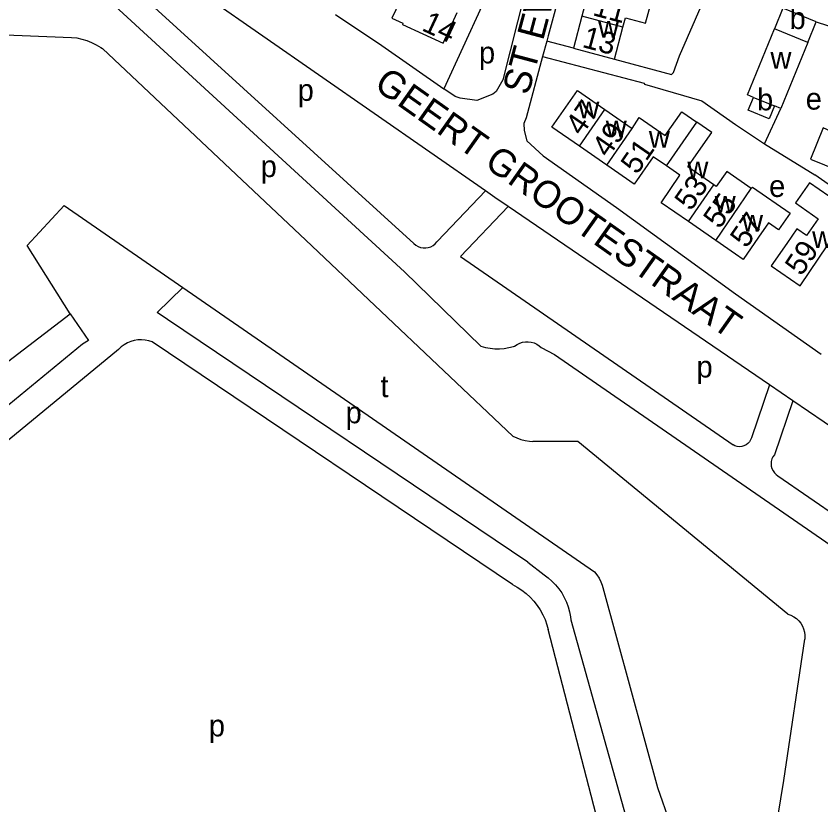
# Model space of a CAD drawing. Extents: x 162804 to 165059, y 381530 to 382901.
# Drawn here: x 163167.6 to 163315.7, y 381804.1 to 381949.2 of the extents above; entities that cross this region are included whole.
import ezdxf

# ---------------------------------------------------------------- set-up
doc = ezdxf.new("R2010")
doc.units = 0
for name, color, linetype in [('BLT_Basislijn', 7, 'Continuous'), ('BLT_Bebouwing', 7, 'Continuous'), ('BLT_Centroide', 7, 'Continuous'), ('BLT_Huisnummer', 7, 'Continuous'), ('BLT_Huisnummer_ tussenligend', 7, 'Continuous'), ('BLT_Onderverdeling_panden', 7, 'Continuous'), ('BLT_Straatnaam', 7, 'Continuous'), ('BLT_Straatnaam_hoofdweg', 7, 'Continuous')]:
    doc.layers.add(name, color=color, linetype=linetype)

msp = doc.modelspace()

# ---------------------------------------------------------------- linework, layer by layer
at = {"layer": 'BLT_Basislijn'}
for p, q in [((163254.03, 381917.05), (163186.37, 381964.07)), ((163183.92, 381959.18), (163240.8, 381907.34)), ((163185.03, 381951.75), (163239.09, 381902.14)), ((163314.89, 381948.14), (163325.72, 381944.55)), ((163150.19, 381946.33), (163177.8, 381945.3)), ((163265.3, 381944.62), (163264.51, 381941.77)), ((163270.17, 381943.33), (163265.3, 381944.62)), ((163305.38, 381925.7), (163308.36, 381932.2)), ((163254.03, 381917.05), (163245.17, 381907.82)), ((163255.74, 381915.86), (163254.03, 381917.05)), ((163258.2, 381914.18), (163255.74, 381915.86)), ((163258.2, 381914.18), (163249.39, 381904.99)), ((163306.27, 381881.35), (163258.2, 381914.18)), ((163249.39, 381904.99), (163299.56, 381870.34)), ((163239.09, 381902.14), (163253.16, 381888.49)), ((163198.27, 381899.26), (163274.04, 381846.92)), ((163149.93, 381873.26), (163177.55, 381894.43)), ((163261.78, 381848.74), (163195.46, 381893.41)), ((163179.83, 381888.87), (163152.22, 381866.15)), ((163258.99, 381844.59), (163192.67, 381889.26)), ((163186.47, 381887.86), (163155.39, 381862.29)), ((163264.26, 381888.23), (163266.71, 381886.95)), ((163266.71, 381886.95), (163320.9, 381849.51)), ((163306.27, 381881.35), (163302.95, 381871.63)), ((163310.55, 381878.42), (163306.27, 381881.35)), ((163310.55, 381878.42), (163307.17, 381868.5)), ((163350, 381851.48), (163310.55, 381878.42)), ((163307.8, 381864.64), (163323.74, 381853.63)), ((163261.78, 381848.74), (163264.77, 381846.4)), ((163275.61, 381844.08), (163285.66, 381807.29)), ((163269.68, 381838.14), (163279.75, 381802.12)), ((163280.18, 381779.7), (163265.55, 381836.33)), ((163308.92, 381808.55), (163312.77, 381834.53))]:
    msp.add_line(p, q, dxfattribs=at)
for points in [[(163306.04, 381978.49), (163300, 381981.77), (163282.73, 381989.23), (163281.17, 381989.18), (163277.69, 381988.52), (163277.08, 381988.02), (163265.56, 381945.57), (163265.3, 381944.62)], [(163263.43, 381966.84), (163262.51, 381966.98), (163260.96, 381966.92), (163260.32, 381966.28), (163246.31, 381935.84)], [(163263.43, 381966.84), (163264.37, 381966.69), (163264.02, 381964.44), (163257.21, 381937.51), (163255.95, 381935.36), (163255.35, 381934.85), (163252.41, 381933.69), (163249.35, 381934.09), (163248.43, 381934.43), (163246.31, 381935.84)], [(163277.73, 381941.31), (163288.22, 381938.46), (163288.61, 381938.85), (163289.73, 381941.91), (163294.15, 381952.01)], [(163226.4, 381949.49), (163234.92, 381943.81), (163246.31, 381935.84)], [(163177.8, 381945.3), (163178.76, 381945.18), (163179.69, 381944.98), (163180.61, 381944.7), (163181.5, 381944.35), (163182.36, 381943.93), (163183.18, 381943.43), (163183.48, 381943.23)], [(163183.48, 381943.23), (163220.93, 381907.99), (163259.06, 381871.93)], [(163264.51, 381941.77), (163261.51, 381930.5), (163261.07, 381929.43), (163261.12, 381928.16), (163261.59, 381926.27), (163264.62, 381923.5), (163278.11, 381914.01), (163300, 381898.12), (163315.8, 381887.02)], [(163264.51, 381941.77), (163283.21, 381936.84), (163283.27, 381936.68), (163293.79, 381933.61), (163300, 381929.25), (163305.38, 381925.7)], [(163305.38, 381925.7), (163314.62, 381919.98)], [(163319.96, 381916.29), (163314.62, 381919.98)], [(163177.55, 381894.43), (163169.65, 381907.02), (163176.46, 381914.34), (163198.27, 381899.26)], [(163240.8, 381907.34), (163241.17, 381907.04), (163241.59, 381906.81), (163242.04, 381906.65), (163242.51, 381906.56), (163242.99, 381906.56), (163243.46, 381906.63), (163243.92, 381906.78), (163244.34, 381907.01), (163244.72, 381907.3), (163245.05, 381907.65), (163245.17, 381907.82)], [(163195.46, 381893.41), (163193.55, 381894.69), (163198.27, 381899.26)], [(163177.55, 381894.43), (163180.9, 381889.52), (163179.83, 381888.87)], [(163192.67, 381889.26), (163192.02, 381889.47), (163191.37, 381889.6), (163190.7, 381889.65), (163190.02, 381889.62), (163189.36, 381889.51), (163188.71, 381889.33), (163188.09, 381889.06), (163187.51, 381888.73), (163186.97, 381888.33), (163186.47, 381887.86)], [(163259.35, 381888.49), (163259.8, 381888.8), (163260.29, 381889.04), (163260.8, 381889.2), (163261.34, 381889.29), (163261.88, 381889.3), (163262.42, 381889.23), (163262.94, 381889.08), (163263.43, 381888.85), (163263.89, 381888.55), (163264.26, 381888.23)], [(163253.16, 381888.49), (163254, 381888.24), (163254.85, 381888.08), (163255.72, 381887.99), (163256.59, 381887.98), (163257.46, 381888.05), (163258.31, 381888.2), (163259.15, 381888.43), (163259.35, 381888.49)], [(163259.06, 381871.93), (163259.77, 381871.58), (163260.52, 381871.3), (163261.29, 381871.1), (163262.08, 381870.98), (163262.71, 381870.93)], [(163302.95, 381871.63), (163302.8, 381871.24), (163302.58, 381870.87), (163302.3, 381870.56), (163301.96, 381870.3), (163301.58, 381870.12), (163301.17, 381870.01), (163300.75, 381869.97), (163300.33, 381870.02), (163299.92, 381870.14), (163299.56, 381870.34)], [(163309.68, 381839.18), (163270.97, 381870.93), (163262.71, 381870.93)], [(163307.17, 381868.5), (163306.91, 381868.13), (163306.72, 381867.72), (163306.6, 381867.28), (163306.56, 381866.83), (163306.61, 381866.38), (163306.73, 381865.94), (163306.92, 381865.53), (163307.19, 381865.16), (163307.51, 381864.84), (163307.8, 381864.64)], [(163264.77, 381846.4), (163265.53, 381845.85), (163266.24, 381845.23), (163266.9, 381844.56), (163267.5, 381843.83), (163268.03, 381843.06), (163268.49, 381842.24), (163268.89, 381841.38), (163269.21, 381840.5), (163269.45, 381839.59), (163269.62, 381838.66), (163269.68, 381838.14)], [(163274.04, 381846.92), (163274.51, 381846.37), (163274.91, 381845.77), (163275.24, 381845.14), (163275.5, 381844.47), (163275.61, 381844.08)], [(163258.99, 381844.59), (163259.86, 381844.11), (163260.7, 381843.56), (163261.48, 381842.95), (163262.22, 381842.27), (163262.9, 381841.54), (163263.51, 381840.76), (163264.07, 381839.93), (163264.55, 381839.06), (163264.96, 381838.15), (163265.3, 381837.21), (163265.55, 381836.33)], [(163309.68, 381839.18), (163310.23, 381838.97), (163310.75, 381838.7), (163311.23, 381838.35), (163311.65, 381837.95), (163312.02, 381837.49), (163312.33, 381836.98), (163312.56, 381836.44), (163312.71, 381835.87), (163312.79, 381835.29), (163312.79, 381834.7), (163312.77, 381834.53)], [(163306.14, 381791.68), (163308.92, 381808.55)], [(163285.66, 381807.29), (163287.92, 381800.74), (163292.69, 381783.69)]]:
    msp.add_lwpolyline(points, dxfattribs=at)
at = {"layer": 'BLT_Bebouwing'}
for p, q in [((163273.31, 381955.07), (163271.74, 381949.2)), ((163308.75, 381950.66), (163307.2, 381946.86)), ((163314.89, 381948.14), (163308.75, 381950.66)), ((163271.74, 381949.2), (163270.17, 381943.33)), ((163313.33, 381944.35), (163314.89, 381948.14)), ((163277.73, 381941.31), (163279.3, 381947.18)), ((163313.33, 381944.35), (163308.36, 381932.2)), ((163270.17, 381943.33), (163277.73, 381941.31)), ((163303.33, 381934.24), (163307.17, 381932.68)), ((163275.95, 381932.02), (163281, 381928.54)), ((163276.32, 381921.78), (163271.28, 381925.26)), ((163287.32, 381921.63), (163284.85, 381923.34)), ((163289.79, 381919.92), (163287.32, 381921.63)), ((163296.01, 381918.15), (163291.24, 381921.45)), ((163296.37, 381907.91), (163291.34, 381911.39))]:
    msp.add_line(p, q, dxfattribs=at)
for points in [[(163241.32, 381953.34), (163239.33, 381954.27), (163238.9, 381953.35), (163236.79, 381948.82), (163238.8, 381947.88), (163238.71, 381947.68), (163246.18, 381944.2), (163248.81, 381949.85)], [(163279.3, 381947.18), (163279.76, 381948.9), (163283.47, 381947.91), (163284.6, 381952.12), (163280.87, 381953.06)], [(163303.33, 381934.24), (163302.21, 381934.7), (163307.2, 381946.86)], [(163271.28, 381925.26), (163266.24, 381928.75), (163270.91, 381935.51), (163275.95, 381932.02)], [(163307.17, 381932.68), (163306.19, 381930.29), (163302.36, 381931.87), (163303.33, 381934.24)], [(163308.36, 381932.2), (163307.17, 381932.68)], [(163281, 381928.54), (163282.28, 381930.55), (163287.09, 381927.23)], [(163287.09, 381927.23), (163290.13, 381931.62), (163292.9, 381929.7)], [(163291.24, 381921.45), (163292.8, 381923.7), (163295.64, 381927.81), (163292.9, 381929.7)], [(163318.74, 381927.51), (163316.17, 381928.65), (163313.82, 381922.9), (163316.42, 381921.83), (163319.38, 381920.62), (163324.01, 381918.72), (163326.33, 381924.4)], [(163284.85, 381923.34), (163281.37, 381918.29), (163276.32, 381921.78)], [(163302.92, 381917.48), (163298.4, 381920.6), (163296.48, 381917.83), (163296.01, 381918.15)], [(163291.34, 381911.39), (163286.31, 381914.87), (163289.79, 381919.92)], [(163313.62, 381918.52), (163311.06, 381914.82), (163315.24, 381911.92), (163313.09, 381908.81), (163311.31, 381910.04), (163309.46, 381907.35), (163306.61, 381903.24), (163311.93, 381899.57), (163318.65, 381909.56), (163319.05, 381909.28), (163321.61, 381912.99), (163318.96, 381914.83), (163313.62, 381918.52)], [(163302.92, 381917.48), (163303.12, 381917.76), (163310.06, 381912.96), (163307.95, 381909.9), (163306.08, 381911.19), (163304.25, 381908.55), (163301.41, 381904.43), (163300, 381905.4), (163296.37, 381907.91)]]:
    msp.add_lwpolyline(points, dxfattribs=at)
at = {"layer": 'BLT_Onderverdeling_panden'}
for p, q in [((163279.3, 381947.18), (163271.74, 381949.2)), ((163313.33, 381944.35), (163307.2, 381946.86)), ((163271.28, 381925.26), (163275.95, 381932.02)), ((163287.32, 381921.63), (163292.9, 381929.7)), ((163276.32, 381921.78), (163281, 381928.54)), ((163291.34, 381911.39), (163296.01, 381918.15)), ((163296.37, 381907.91), (163302.92, 381917.48))]:
    msp.add_line(p, q, dxfattribs=at)

# ---------------------------------------------------------------- texts
at = {"layer": 'BLT_Centroide'}
for s, p in [('b', (163309.97, 381946.83)), ('w', (163274.73, 381945.25)), ('p', (163252.8, 381940.5)), ('w', (163306.45, 381939.53)), ('p', (163219.43, 381933.61)), ('b', (163303.98, 381931.86)), ('e', (163312.94, 381932)), ('w', (163271.09, 381930.39)), ('w', (163276.14, 381926.91)), ('w', (163284.07, 381924.97)), ('p', (163212.62, 381919.58)), ('w', (163291.16, 381919.36)), ('e', (163306.2, 381915.93)), ('w', (163296.19, 381913.03)), ('w', (163301.22, 381909.55)), ('w', (163314.11, 381906.55)), ('p', (163292.84, 381882.7)), ('t', (163234.66, 381879.09)), ('p', (163228.25, 381874.28)), ('p', (163203.08, 381816.67))]:
    msp.add_text(s, height=4, dxfattribs=at).set_placement(p)
at = {"layer": 'BLT_Huisnummer'}
for s, rotation, p in [('14', 334.9995, (163242.08, 381946.66)), ('13', 345.0511, (163271.62, 381943.55)), ('47', 55.3428, (163271.7, 381927)), ('51', 55.3456, (163281.89, 381919.89)), ('53', 55.3406, (163291.79, 381913.18)), ('57', 55.3375, (163302.02, 381906.33)), ('59', 56.0763, (163312.16, 381901.21))]:
    msp.add_text(s, height=4, rotation=rotation, dxfattribs=at).set_placement(p)
at = {"layer": 'BLT_Huisnummer_ tussenligend'}
for s, rotation, p in [('11', 345.0582, (163273.56, 381949.4)), ('49', 55.3428, (163276.58, 381923)), ('55', 55.3406, (163297.09, 381909.88))]:
    msp.add_text(s, height=4, rotation=rotation, dxfattribs=at).set_placement(p)
at = {"layer": 'BLT_Straatnaam'}
for s, rotation, p in [('ST EWALDSTRAAT', 75.0544, (163261.9, 381934.5)), ('GEERT GROOTESTRAAT', 324.7215, (163233.24, 381936.03))]:
    msp.add_text(s, height=5, rotation=rotation, dxfattribs=at).set_placement(p)
at = {"layer": 'BLT_Straatnaam_hoofdweg'}
msp.add_text('ST PETRUS CANISIUSLAAN', height=8, rotation=61.4841, dxfattribs=at).set_placement((163300.05, 381690.41))

doc.saveas('drawing.dxf')
